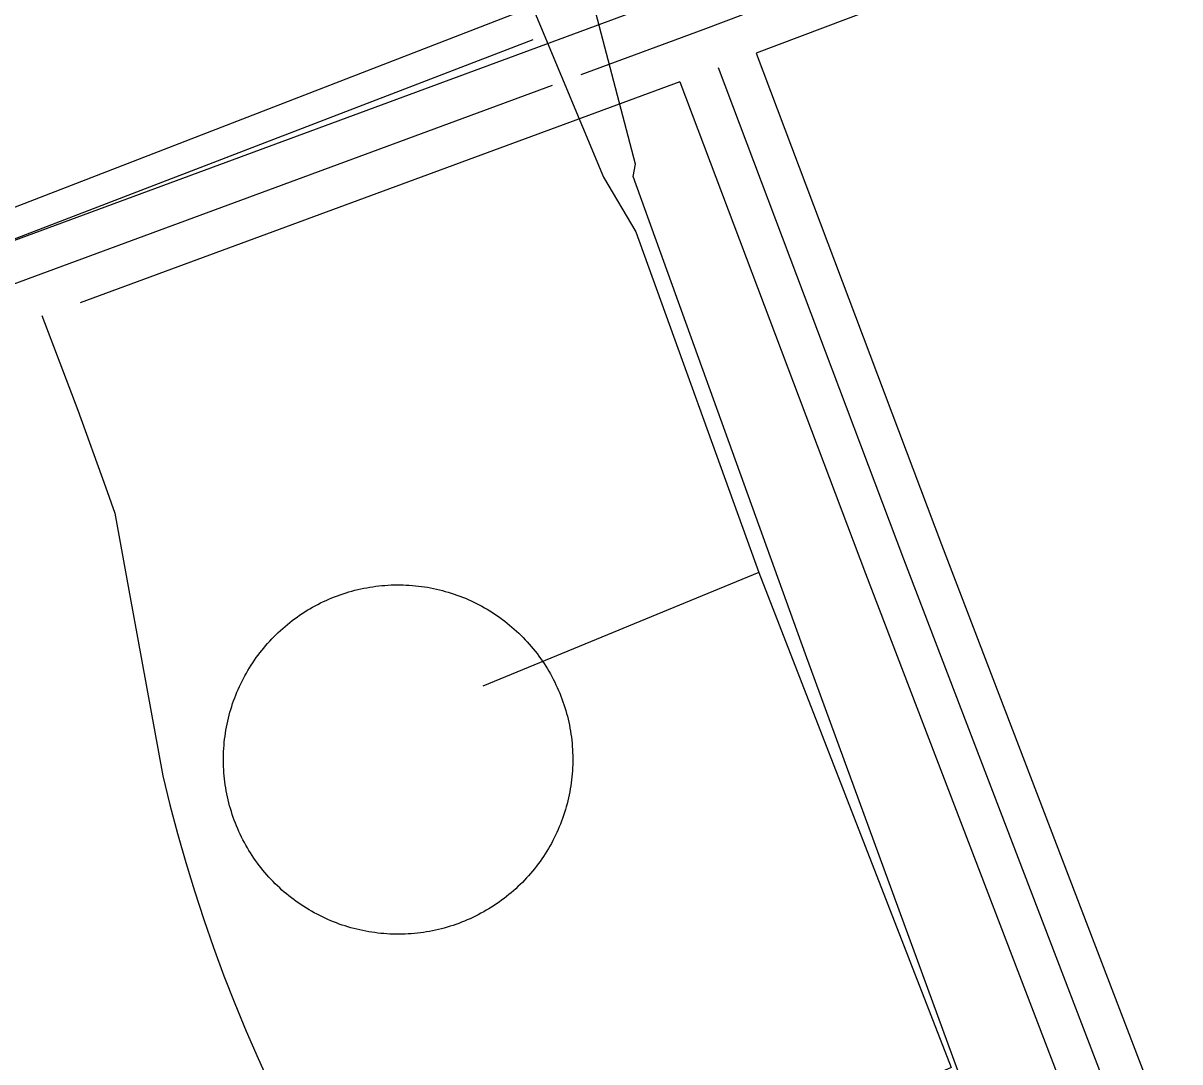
# Model space of a CAD drawing. Extents: x 3694830 to 3732949, y 415201 to 440970.
# Drawn here: x 3711365.1 to 3711791.7, y 433295.1 to 433678.1 of the extents above; entities that cross this region are included whole.
import ezdxf

# ---------------------------------------------------------------- set-up
doc = ezdxf.new("R2010")
doc.units = 0
for name, color, linetype in [('V-DOMW-TANK', 7, 'Continuous'), ('V-ROAD-CNTR', 7, 'Continuous'), ('V-UTIL-LINE', 7, 'Continuous')]:
    doc.layers.add(name, color=color, linetype=linetype)

msp = doc.modelspace()

# ---------------------------------------------------------------- linework, layer by layer
at = {"layer": 'V-DOMW-TANK'}
for points in [[(3711474.79, 433464.31), (3711475.81, 433464.8), (3711476.83, 433465.27), (3711477.86, 433465.73), (3711478.89, 433466.16), (3711479.94, 433466.58), (3711480.99, 433466.98), (3711482.04, 433467.36), (3711483.11, 433467.73), (3711484.18, 433468.07), (3711485.25, 433468.39), (3711486.33, 433468.7), (3711487.42, 433468.99), (3711488.52, 433469.26), (3711489.61, 433469.51), (3711490.71, 433469.74), (3711491.82, 433469.95), (3711492.93, 433470.14), (3711494.04, 433470.31), (3711495.15, 433470.47), (3711496.27, 433470.6), (3711497.39, 433470.72), (3711498.51, 433470.81), (3711499.63, 433470.89), (3711500.75, 433470.94), (3711501.87, 433470.98), (3711503, 433470.99), (3711504.12, 433470.99), (3711505.25, 433470.97), (3711506.37, 433470.92), (3711507.49, 433470.86), (3711508.62, 433470.78), (3711509.73, 433470.68), (3711510.85, 433470.55), (3711511.97, 433470.42), (3711513.08, 433470.26), (3711514.19, 433470.08), (3711515.3, 433469.88), (3711516.4, 433469.66), (3711517.5, 433469.42), (3711518.59, 433469.17), (3711519.68, 433468.89), (3711520.77, 433468.6), (3711521.85, 433468.28), (3711522.92, 433467.95), (3711523.99, 433467.6), (3711525.05, 433467.23), (3711526.11, 433466.84), (3711527.16, 433466.44), (3711528.2, 433466.02), (3711529.23, 433465.57), (3711530.26, 433465.11), (3711531.27, 433464.63), (3711532.28, 433464.14), (3711533.29, 433463.62), (3711534.28, 433463.09), (3711535.26, 433462.54), (3711536.23, 433461.98), (3711537.19, 433461.4), (3711538.14, 433460.8), (3711539.08, 433460.18)], [(3711451.46, 433368.41), (3711450.81, 433369.32), (3711450.17, 433370.24), (3711449.54, 433371.18), (3711448.93, 433372.12), (3711448.34, 433373.08), (3711447.76, 433374.04), (3711447.2, 433375.02), (3711446.66, 433376), (3711446.13, 433377), (3711445.63, 433378), (3711445.14, 433379.01), (3711444.66, 433380.03), (3711444.21, 433381.06), (3711443.77, 433382.1), (3711443.35, 433383.14), (3711442.96, 433384.19), (3711442.58, 433385.25), (3711442.21, 433386.32), (3711441.87, 433387.39), (3711441.54, 433388.46), (3711441.23, 433389.54), (3711440.95, 433390.63), (3711440.68, 433391.72), (3711440.43, 433392.82), (3711440.2, 433393.92), (3711439.99, 433395.02), (3711439.8, 433396.13), (3711439.62, 433397.24), (3711439.47, 433398.36), (3711439.34, 433399.47), (3711439.22, 433400.59), (3711439.13, 433401.71), (3711439.05, 433402.83), (3711439, 433403.96), (3711438.96, 433405.08), (3711438.95, 433406.21), (3711438.95, 433407.33), (3711438.97, 433408.45), (3711439.01, 433409.58), (3711439.08, 433410.7), (3711439.16, 433411.82), (3711439.26, 433412.94), (3711439.38, 433414.06), (3711439.52, 433415.17), (3711439.68, 433416.29), (3711439.86, 433417.4), (3711440.06, 433418.5), (3711440.28, 433419.6), (3711440.51, 433420.71), (3711440.77, 433421.8), (3711441.04, 433422.89), (3711441.34, 433423.98), (3711441.65, 433425.05), (3711441.98, 433426.13), (3711442.33, 433427.2), (3711442.7, 433428.26), (3711443.09, 433429.31), (3711443.5, 433430.36), (3711443.92, 433431.4), (3711444.37, 433432.44), (3711444.83, 433433.46), (3711445.31, 433434.48), (3711445.8, 433435.49), (3711446.31, 433436.49), (3711446.85, 433437.48), (3711447.39, 433438.46), (3711447.96, 433439.44), (3711448.54, 433440.4), (3711449.14, 433441.35), (3711449.75, 433442.29), (3711450.38, 433443.22), (3711451.03, 433444.14), (3711451.7, 433445.05), (3711452.37, 433445.94), (3711453.07, 433446.83), (3711453.78, 433447.7), (3711454.51, 433448.56), (3711455.25, 433449.4), (3711456, 433450.24), (3711456.77, 433451.06), (3711457.55, 433451.86), (3711458.35, 433452.66), (3711459.16, 433453.43), (3711459.99, 433454.2), (3711460.82, 433454.95), (3711461.67, 433455.68), (3711462.54, 433456.4), (3711463.42, 433457.11), (3711464.3, 433457.8), (3711465.2, 433458.47), (3711466.11, 433459.13), (3711467.04, 433459.77), (3711467.97, 433460.4), (3711468.92, 433461.01), (3711469.87, 433461.6), (3711470.84, 433462.18), (3711471.81, 433462.74), (3711472.8, 433463.28), (3711473.79, 433463.8), (3711474.79, 433464.31)], [(3711539.08, 433460.18), (3711540.02, 433459.55), (3711540.93, 433458.9), (3711541.84, 433458.24), (3711542.74, 433457.56), (3711543.62, 433456.87), (3711544.49, 433456.16), (3711545.35, 433455.43), (3711546.2, 433454.69), (3711547.03, 433453.94), (3711547.85, 433453.17), (3711548.66, 433452.38), (3711549.45, 433451.58), (3711550.23, 433450.77), (3711550.99, 433449.95), (3711551.74, 433449.11), (3711552.48, 433448.26), (3711553.2, 433447.4), (3711553.9, 433446.52), (3711554.59, 433445.63), (3711555.27, 433444.73), (3711555.92, 433443.82), (3711556.57, 433442.9), (3711557.19, 433441.97), (3711557.8, 433441.02), (3711558.4, 433440.06), (3711558.97, 433439.1), (3711559.53, 433438.12), (3711560.07, 433437.14), (3711560.6, 433436.15), (3711561.1, 433435.14), (3711561.59, 433434.13), (3711562.06, 433433.11), (3711562.52, 433432.08), (3711562.96, 433431.04), (3711563.37, 433430), (3711563.77, 433428.95), (3711564.16, 433427.89), (3711564.52, 433426.83), (3711564.86, 433425.76), (3711565.19, 433424.68), (3711565.5, 433423.6), (3711565.78, 433422.51), (3711566.05, 433421.42), (3711566.3, 433420.32), (3711566.53, 433419.22), (3711566.74, 433418.12), (3711566.93, 433417.01), (3711567.11, 433415.9), (3711567.26, 433414.79), (3711567.39, 433413.67), (3711567.51, 433412.55), (3711567.6, 433411.43), (3711567.68, 433410.31), (3711567.73, 433409.19), (3711567.77, 433408.06), (3711567.79, 433406.94), (3711567.78, 433405.81), (3711567.76, 433404.69), (3711567.72, 433403.57), (3711567.65, 433402.45), (3711567.57, 433401.32), (3711567.47, 433400.2), (3711567.35, 433399.08), (3711567.21, 433397.97), (3711567.05, 433396.86), (3711566.87, 433395.75), (3711566.67, 433394.64), (3711566.45, 433393.54), (3711566.22, 433392.44), (3711565.96, 433391.34), (3711565.68, 433390.26), (3711565.39, 433389.17), (3711565.08, 433388.09), (3711564.75, 433387.01), (3711564.39, 433385.95), (3711564.02, 433384.88), (3711563.64, 433383.83), (3711563.23, 433382.78), (3711562.81, 433381.74), (3711562.36, 433380.71), (3711561.9, 433379.68), (3711561.43, 433378.66), (3711560.93, 433377.65), (3711560.42, 433376.65), (3711559.89, 433375.66), (3711559.33, 433374.68), (3711558.77, 433373.71), (3711558.19, 433372.74), (3711557.59, 433371.8), (3711556.98, 433370.85), (3711556.35, 433369.92), (3711555.7, 433369), (3711555.04, 433368.1), (3711554.35, 433367.2), (3711553.66, 433366.32), (3711552.95, 433365.44), (3711552.23, 433364.59), (3711551.48, 433363.74), (3711550.73, 433362.91), (3711549.96, 433362.09)], [(3711549.96, 433362.09), (3711549.18, 433361.28), (3711548.38, 433360.49), (3711547.57, 433359.71), (3711546.74, 433358.94), (3711545.91, 433358.19), (3711545.06, 433357.46), (3711544.19, 433356.74), (3711543.32, 433356.03), (3711542.43, 433355.35), (3711541.53, 433354.67), (3711540.62, 433354.01), (3711539.69, 433353.37), (3711538.76, 433352.74), (3711537.81, 433352.14), (3711536.86, 433351.54), (3711535.89, 433350.97), (3711534.92, 433350.41), (3711533.93, 433349.86), (3711532.94, 433349.34), (3711531.94, 433348.83), (3711530.92, 433348.34), (3711529.9, 433347.87), (3711528.87, 433347.42), (3711527.84, 433346.98), (3711526.79, 433346.56), (3711525.74, 433346.16), (3711524.68, 433345.78), (3711523.62, 433345.42), (3711522.55, 433345.07), (3711521.47, 433344.75), (3711520.39, 433344.44), (3711519.31, 433344.16), (3711518.22, 433343.88), (3711517.12, 433343.63), (3711516.02, 433343.41), (3711514.91, 433343.19), (3711513.8, 433343), (3711512.69, 433342.83), (3711511.58, 433342.68), (3711510.46, 433342.54), (3711509.35, 433342.43), (3711508.23, 433342.33), (3711507.1, 433342.26), (3711505.98, 433342.2), (3711504.86, 433342.17), (3711503.73, 433342.15), (3711502.61, 433342.15), (3711501.48, 433342.18), (3711500.36, 433342.22), (3711499.24, 433342.28), (3711498.12, 433342.36), (3711497, 433342.47), (3711495.88, 433342.59), (3711494.76, 433342.73), (3711493.65, 433342.89), (3711492.54, 433343.07), (3711491.43, 433343.27), (3711490.33, 433343.48), (3711489.23, 433343.72), (3711488.14, 433343.98), (3711487.05, 433344.25), (3711485.96, 433344.55), (3711484.88, 433344.86), (3711483.81, 433345.19), (3711482.74, 433345.54), (3711481.68, 433345.91), (3711480.62, 433346.3), (3711479.57, 433346.7), (3711478.53, 433347.13), (3711477.5, 433347.57), (3711476.47, 433348.03), (3711475.46, 433348.51), (3711474.45, 433349.01), (3711473.45, 433349.52), (3711472.46, 433350.05), (3711471.47, 433350.6), (3711470.5, 433351.16), (3711469.54, 433351.74), (3711468.59, 433352.34), (3711467.65, 433352.96), (3711466.72, 433353.59), (3711465.8, 433354.24), (3711464.89, 433354.9), (3711463.99, 433355.58), (3711463.11, 433356.28), (3711462.24, 433356.99), (3711461.38, 433357.71), (3711460.53, 433358.45), (3711459.7, 433359.21), (3711458.88, 433359.98), (3711458.07, 433360.76), (3711457.28, 433361.56), (3711456.5, 433362.37), (3711455.74, 433363.19), (3711454.99, 433364.03), (3711454.25, 433364.88), (3711453.53, 433365.74), (3711452.83, 433366.62), (3711452.14, 433367.51), (3711451.46, 433368.41)]]:
    msp.add_lwpolyline(points, dxfattribs=at)
at = {"layer": 'V-ROAD-CNTR'}
for points in [[(3712489.9, 434005.43), (3711615.68, 433675.64), (3711570.73, 433659.05)], [(3712069.59, 433830.84), (3711635.38, 433667.04)], [(3711596.68, 433684.62), (3711062.99, 433487.72)], [(3711635.38, 433667.04), (3711703.8, 433485.89), (3711877.99, 433031.17), (3711957.23, 432821.02)], [(3711621.35, 433661.75), (3711689.78, 433480.56), (3711863.97, 433025.84), (3711995.65, 432676.62), (3712097.4, 432412.37), (3712309.41, 431850.22), (3712464.08, 431444.08)], [(3711560.12, 433655.14), (3711111.61, 433489.66)], [(3711607.28, 433656.55), (3711386.11, 433574.95)], [(3711607.28, 433656.55), (3711675.76, 433475.23), (3711849.95, 433020.51), (3711981.63, 432671.28), (3712061.78, 432463.12)], [(3711371.92, 433570.28), (3711385.2, 433535.46), (3711395.49, 433507.1), (3711398.92, 433497.42), (3711404.36, 433467.69), (3711416.61, 433400.62), (3711419.23, 433389.91), (3711422.05, 433379.25), (3711425.08, 433368.64), (3711428.29, 433358.1), (3711431.71, 433347.61), (3711435.32, 433337.2), (3711439.13, 433326.85), (3711443.13, 433316.57), (3711447.32, 433306.37), (3711451.71, 433296.26), (3711456.28, 433286.23)]]:
    msp.add_lwpolyline(points, dxfattribs=at)
at = {"layer": 'V-UTIL-LINE'}
for points in [[(3712200.06, 434205.96), (3712180.8, 434197.77), (3712268.11, 433966.66), (3712045.25, 433882.08), (3712037.89, 433871.1), (3711810.46, 433792.04), (3711548.18, 433695.66), (3711547.23, 433681.92), (3711112.51, 433513.65), (3711104.24, 433505.42), (3711097.87, 433521.02), (3711005.23, 433481.88), (3711012.51, 433465.37), (3710744.72, 433364.43), (3710569.55, 433297.12), (3710499.49, 433470.47)], [(3711951.22, 432401.16), (3711927.56, 432458.94), (3711754.76, 432910.17), (3711678.39, 433120.17), (3711760.47, 433153.41), (3711653.64, 433445.47), (3711590, 433621.55), (3711590.93, 433626.13), (3711575.52, 433684.8), (3711926.77, 433813.92), (3712024, 433856.7), (3712072.17, 433719.15), (3712074.9, 433712.73), (3712100.34, 433639.37), (3712077.41, 433629.35), (3712072.82, 433626.62), (3711953.6, 433580.23), (3711829.79, 433533.85)], [(3711548.18, 433695.66), (3711579.12, 433621.36), (3711590.98, 433601.17), (3711636.43, 433475.54), (3711534.62, 433433.68)], [(3711553.08, 433671.93), (3711183.47, 433530.04), (3711117.45, 433506.41), (3711112.85, 433501.84), (3711122.79, 433453.26), (3711125.52, 433445.92), (3711251.96, 433120.34), (3711253.78, 433115.75), (3711245.53, 433114.86), (3711118.18, 433440.45), (3711116.36, 433446.86), (3711096.33, 433489.98), (3711012.51, 433465.37)], [(3711636.43, 433475.54), (3711707.38, 433293.03), (3711578.04, 433234.75)]]:
    msp.add_lwpolyline(points, dxfattribs=at)

doc.saveas('drawing.dxf')
